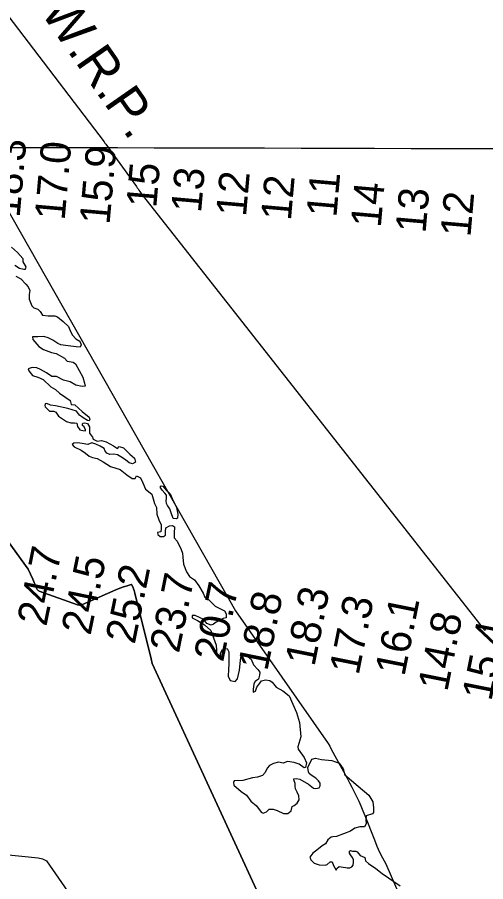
# Model space of a CAD drawing. Extents: x 3172297 to 3210190, y 958463 to 983887.
# Drawn here: x 3197937 to 3198976, y 974361 to 976279 of the extents above; entities that cross this region are included whole.
import ezdxf

# ---------------------------------------------------------------- set-up
doc = ezdxf.new("R2010")
doc.units = 0
for name, color, linetype in [('V-GRID-MAJR', 7, 'Continuous'), ('V-RIVR-EDGE', 7, 'Continuous'), ('V-RIVR-RANG', 7, 'Continuous'), ('V-TOPO-DPTH', 7, 'Continuous'), ('V-TOPO-MINR', 7, 'Continuous'), ('V-TOPO-WATR', 7, 'Continuous'), ('V-TOPO-WATR-IDEN', 7, 'Continuous')]:
    doc.layers.add(name, color=color, linetype=linetype)

msp = doc.modelspace()

# ---------------------------------------------------------------- linework, layer by layer
at = {"layer": 'V-GRID-MAJR'}
msp.add_spline([(3176574.9, 976046.2), (3181787.8, 976031.4), (3187000.7, 976017.3), (3192213.6, 976004.1), (3197426.5, 975991.6), (3202639.4, 975979.8), (3207852.4, 975968.8)], degree=3, dxfattribs=at)
at = {"layer": 'V-RIVR-EDGE'}
for points in [[(3197924.6, 975768.8), (3197937.6, 975757.1), (3197949.8, 975744), (3197949.8, 975736.6), (3197956, 975725.8), (3197954.9, 975719.8), (3197951.7, 975719.3), (3197942.4, 975721.6), (3197932.1, 975728.4)], [(3197933.8, 975704.5), (3197945.1, 975698.8), (3197955.9, 975686.8), (3197961.6, 975681.1), (3197965, 975673.2), (3197963.3, 975664.1), (3197963.5, 975653.6), (3197969.2, 975638.8), (3197974.3, 975634.2), (3197982.5, 975631.9), (3197987.9, 975626.2), (3197993.3, 975618.5), (3198006.1, 975616.8), (3198020.9, 975617), (3198026.2, 975614.2), (3198039, 975604.2), (3198050.6, 975592.8), (3198055.7, 975580.5), (3198059.7, 975574), (3198067.4, 975565.4), (3198075.9, 975560.9), (3198079, 975552.6), (3198076.4, 975547.2), (3198067.6, 975548.1), (3198044.3, 975550.7), (3198034.1, 975552.2), (3198027.2, 975555.3), (3198016.2, 975562.7), (3198005.7, 975567.6), (3197996.3, 975570.7), (3197983.2, 975570.5), (3197971, 975569.9), (3197971.8, 975564), (3197985.1, 975548.9), (3197995.4, 975542.3), (3198013.3, 975535.4), (3198023.5, 975532.9), (3198041.7, 975523.1), (3198047.6, 975516), (3198061.5, 975513.7), (3198066.4, 975510.6), (3198082.8, 975481), (3198086.7, 975467.3), (3198088.1, 975460.8), (3198081, 975459.9), (3198067.1, 975462.8), (3198054.3, 975470.2), (3198040.1, 975474), (3198024.2, 975482), (3198013.7, 975482.3), (3198002.1, 975490.3), (3197988.4, 975498), (3197980.8, 975501.7), (3197970.5, 975502.3), (3197961.4, 975499.5), (3197962.6, 975494.6), (3197971.3, 975484.7), (3197983, 975480.4), (3197994.9, 975475.8), (3198011.6, 975459), (3198021.9, 975453.3), (3198031.2, 975445.3), (3198045.1, 975435.9), (3198054.2, 975429), (3198056.5, 975420.2), (3198064.7, 975419.3), (3198081.2, 975404.2), (3198096.8, 975392.2), (3198098.2, 975386.8), (3198096.5, 975384), (3198093.3, 975384.6)], [(3198093.3, 975384.6), (3198083.1, 975390.3), (3198075.5, 975396.3), (3198068.4, 975405.4), (3198049.3, 975411.1), (3198021.8, 975417.2), (3198011.3, 975418.6), (3198002.7, 975422.6), (3197999, 975421.5), (3197998.2, 975417.8), (3197999, 975414.9), (3198008.7, 975405.2), (3198018.3, 975404.9), (3198022.6, 975402.7), (3198028.8, 975394.4), (3198046.4, 975382.4), (3198056.1, 975379.3), (3198064.3, 975379.5), (3198069.4, 975378.4), (3198070.9, 975371.5), (3198076, 975364.1), (3198082.5, 975362.1), (3198088.7, 975361.3), (3198088.7, 975364.1), (3198085.6, 975370.1), (3198081.7, 975373.2), (3198081.7, 975376.3), (3198082.8, 975378.9), (3198087.4, 975379.5), (3198092.8, 975378), (3198097.6, 975370.6), (3198097.6, 975364.4), (3198097.5, 975356.7), (3198104.1, 975347.9), (3198105.5, 975343.3), (3198114.3, 975339), (3198123.9, 975340.1), (3198134.5, 975337.3), (3198150.9, 975328.4), (3198159.4, 975322.4), (3198163.4, 975326.7), (3198173.1, 975324.1), (3198186.7, 975310.1), (3198197.5, 975301.3), (3198199.2, 975291.9), (3198193.2, 975288.2), (3198185.8, 975290.8), (3198177.6, 975297.1), (3198166.8, 975303.9), (3198159.4, 975308.5), (3198151.4, 975309.9), (3198142.6, 975309.4), (3198135.8, 975312.2), (3198132.1, 975316.8), (3198129.9, 975322.2), (3198121.4, 975327.9), (3198111.7, 975332.2), (3198102.6, 975335.1), (3198093.8, 975331.4), (3198081, 975333.4), (3198070.8, 975334.6), (3198062.8, 975334.3), (3198058.8, 975330.9), (3198063.3, 975326.1), (3198079.3, 975318.6), (3198088.6, 975312.4), (3198096.6, 975305.2), (3198103.9, 975302.7), (3198114.7, 975300.1), (3198127.8, 975292.7), (3198143.7, 975282.4), (3198165.3, 975275.8), (3198180.3, 975263.8), (3198192.2, 975255.5), (3198198.8, 975255.8), (3198201.9, 975261.8), (3198210.4, 975257.5), (3198215.5, 975246.1), (3198221.5, 975232.1), (3198235.7, 975220.7), (3198241.3, 975200), (3198246.4, 975191.4), (3198246.9, 975176.9), (3198251.4, 975164.4), (3198256.2, 975153.3), (3198256.5, 975143.9), (3198255.9, 975137.4), (3198248, 975135.7), (3198249.4, 975131.7), (3198254.2, 975126.9), (3198261.3, 975126.9), (3198266.1, 975130), (3198265.9, 975138.2), (3198266.5, 975146.5), (3198275, 975151), (3198281.5, 975151.5), (3198286.1, 975148.4), (3198285.2, 975134.5)], [(3198260.4, 975238.6), (3198267.8, 975230.3), (3198276.6, 975221.8), (3198281.1, 975211.5), (3198290.5, 975191.6), (3198293.3, 975176.8), (3198293, 975167.7), (3198289.8, 975166.6), (3198283.3, 975167.2), (3198278.5, 975179.7), (3198275.7, 975188.8), (3198270.6, 975195.6), (3198268.6, 975200.5), (3198267.5, 975205.9), (3198268.6, 975211.8), (3198268.3, 975219.2), (3198264.4, 975223.5), (3198258.7, 975230.1), (3198254.2, 975236.9), (3198256.5, 975239.7)], [(3198256.5, 975239.7), (3198260.4, 975238.6)], [(3198285.2, 975134.5), (3198285.5, 975124), (3198292, 975116.5), (3198300.5, 975098.6), (3198303.6, 975090.4), (3198304.4, 975081.5), (3198306.1, 975065.6), (3198312.8, 975048.8), (3198319.6, 975038.6), (3198330.1, 975030.9), (3198340.3, 975017.8), (3198349.4, 975001.3), (3198353.4, 974992.2), (3198361.3, 974987), (3198376.3, 974972.2), (3198397.1, 974961.9), (3198400.8, 974955.9), (3198400.7, 974946.8), (3198393.9, 974944.9), (3198378.8, 974936.9), (3198372.5, 974932.4), (3198367.7, 974930.1), (3198357.8, 974934.1), (3198351, 974942.7), (3198332.2, 974951.8), (3198325.4, 974951.6), (3198325.4, 974946.7), (3198337.3, 974940.7), (3198352.9, 974931.3), (3198366.5, 974918.8), (3198372.5, 974902), (3198378.1, 974885.8), (3198379.8, 974863.9), (3198383.7, 974858.7), (3198388.3, 974859.3), (3198388.3, 974868.1), (3198392.3, 974876.3), (3198402.6, 974878.6), (3198406.2, 974871.5), (3198406.2, 974844.5), (3198406.1, 974832), (3198405.2, 974817.5), (3198409.5, 974807.8), (3198420.3, 974805.2), (3198425.7, 974811.2), (3198430.3, 974830.2), (3198432.3, 974852.1), (3198432.9, 974859.2), (3198437.8, 974863.4), (3198449.4, 974860.3), (3198455.9, 974855.2), (3198461.3, 974842.6), (3198471.2, 974832.1), (3198475.2, 974826.4), (3198474.9, 974819.6), (3198472.6, 974810.8), (3198468, 974807.6), (3198464.9, 974805.4), (3198462.3, 974800), (3198460.3, 974787.8), (3198460.6, 974781.5), (3198466, 974783.8), (3198468.6, 974793.1), (3198475.1, 974801.7), (3198479.1, 974807), (3198487.7, 974809), (3198497.3, 974807.6), (3198502.4, 974803.6), (3198511.2, 974792.8), (3198526, 974784.8), (3198540.7, 974773.3), (3198556.3, 974736.9), (3198563.1, 974714.2), (3198566.1, 974682.6), (3198559.8, 974660.1), (3198560.4, 974655.6), (3198574, 974636.5), (3198578.5, 974624.8), (3198576.5, 974614.6), (3198573.3, 974614.1), (3198562.8, 974621.8), (3198551.5, 974625.8), (3198536.7, 974628.1), (3198527, 974624.1), (3198516.5, 974626.1), (3198505.4, 974623.3), (3198496.9, 974618.8), (3198491.4, 974613.4), (3198487.4, 974603.8), (3198481.2, 974596.9), (3198470.1, 974593.3), (3198459.3, 974591.9), (3198437.9, 974585.7), (3198418, 974585.2), (3198416.9, 974581.5), (3198417.4, 974575.2), (3198433.9, 974561.5), (3198445.5, 974553), (3198455.7, 974539.6), (3198468.2, 974529.6), (3198478.1, 974515.6)], [(3198478.1, 974515.6), (3198482.7, 974513.4), (3198490.4, 974516.5), (3198496.1, 974522.4), (3198505.2, 974522.4), (3198514, 974519.2), (3198527.9, 974512.4), (3198537.5, 974512.4), (3198544.7, 974518.3), (3198547, 974528), (3198551.8, 974530.5), (3198558.4, 974535.6), (3198562.4, 974543), (3198562.1, 974551.5), (3198557.8, 974559.8), (3198554.7, 974567.2), (3198553.6, 974573.2), (3198553.6, 974578.9), (3198550.5, 974587.1), (3198550.5, 974589.4), (3198556.2, 974590.5), (3198563.9, 974588.8), (3198583.5, 974577.6), (3198594, 974568.5), (3198599.7, 974567.9), (3198606.8, 974569.6), (3198609.3, 974573.9), (3198609.1, 974580.1), (3198605.7, 974585), (3198599.4, 974591), (3198589.2, 974597.8), (3198585, 974601.5), (3198583, 974604.9), (3198582.1, 974614.3), (3198590.4, 974632.8), (3198598.7, 974635.6), (3198612.3, 974632.7), (3198635.1, 974630.4), (3198651.3, 974624.1), (3198660.3, 974611.9), (3198664, 974598.5), (3198693.8, 974573.1), (3198717.3, 974553.4), (3198726.1, 974538.6), (3198727.2, 974525.3), (3198727.5, 974514.5), (3198725.2, 974511.6), (3198711.2, 974507.4), (3198710.4, 974498.9), (3198711.2, 974489.8), (3198707.2, 974483.2), (3198697, 974483.3), (3198686.2, 974479.9), (3198676.8, 974473.1), (3198660.8, 974467.1), (3198645.7, 974461.2), (3198636.9, 974460.4), (3198633.2, 974460.1), (3198626.1, 974454.1), (3198621, 974445.3), (3198613.6, 974440.8), (3198601.6, 974431.2), (3198593, 974424.4), (3198586.5, 974415.9), (3198588.5, 974409.9), (3198595.8, 974402.5), (3198606.9, 974398.5), (3198620.3, 974397.9), (3198624.5, 974399.6), (3198631.4, 974405.2), (3198635.4, 974405.2), (3198638.5, 974397.3), (3198644.4, 974387), (3198646.4, 974390.7), (3198651.3, 974395), (3198660.3, 974393.5), (3198665.2, 974392.9), (3198669.4, 974392.1), (3198674.6, 974392.1), (3198679.4, 974394), (3198682.5, 974398), (3198682.8, 974404.5), (3198682.9, 974410.2), (3198680.3, 974415.9), (3198676.1, 974420.5), (3198674.4, 974424.2), (3198674.4, 974428.7), (3198676.6, 974430.7), (3198680.9, 974429.3), (3198688, 974429), (3198690.9, 974427.5), (3198697.9, 974419.6), (3198707.9, 974414.7), (3198709.9, 974407.6), (3198716.4, 974401.3), (3198732.8, 974390.5), (3198746.5, 974379.6), (3198786.5, 974352.3)]]:
    msp.add_lwpolyline(points, dxfattribs=at)
at = {"layer": 'V-TOPO-DPTH'}
for points in [[(3197535.3, 976782.6), (3198129.7, 976002.5), (3198131.8, 976000.2), (3198133.8, 975997.6), (3198201.5, 975903.6), (3198203.4, 975900.9), (3198205.3, 975898.2), (3198207.2, 975895.5), (3198209.1, 975892.8), (3198212.4, 975888), (3198212.7, 975887.7), (3198213.6, 975886.2), (3198214.1, 975885.5), (3198214.4, 975885.1), (3198974, 974919.6), (3198977.7, 974920.5)], [(3197535.3, 976782.6), (3198129.7, 976002.5), (3198131.8, 976000.2), (3198133.8, 975997.6), (3198201.5, 975903.6), (3198203.4, 975900.9), (3198205.3, 975898.2), (3198207.2, 975895.5), (3198209.1, 975892.8), (3198212.4, 975888), (3198212.7, 975887.7), (3198213.6, 975886.2), (3198214.1, 975885.5), (3198214.4, 975885.1), (3198974, 974919.6), (3198977.7, 974920.5)], [(3198516.2, 974239.1), (3198236.7, 974845.1), (3198234.3, 974855.4), (3198198.3, 975001.2), (3198197.4, 975004.4), (3198196.5, 975007.6), (3198195.3, 975010.7), (3198194.1, 975013.8), (3198191.6, 975019.3), (3198191.5, 975019.6), (3198190.8, 975020.3), (3198189.9, 975020.5), (3198189.6, 975020.4), (3198178.5, 975017.2), (3198172.7, 975015.3), (3198166.9, 975013.3), (3198161.2, 975011.1), (3198155.6, 975008.8), (3198081.8, 974976.3), (3198080.5, 974975.8), (3198079.2, 974975.4), (3198075.2, 974974.7), (3198071.2, 974975.3), (3197986, 975005.9), (3197984.9, 975006.4), (3197983.9, 975007), (3197981.6, 975009.6), (3197979.9, 975012.8), (3197971.4, 975032.8), (3197966.5, 975043.9), (3197961.4, 975054.8), (3197823.6, 975244.1)]]:
    msp.add_lwpolyline(points, dxfattribs=at)
at = {"layer": 'V-TOPO-MINR'}
for points in [[(3197478.4, 976796), (3197872.2, 975928.3), (3198421.3, 974962.3), (3198626.9, 974667.6), (3198630.4, 974661.6), (3198633.8, 974655.5), (3198668.8, 974591.1), (3198674.2, 974580.9), (3198679.5, 974570.7), (3198684.7, 974560.4), (3198689.8, 974550.1), (3198694.7, 974539.7), (3198699.4, 974529.2), (3198703.9, 974518.6), (3198708.3, 974507.9), (3198729.4, 974454.1), (3198735, 974440.4), (3198741.1, 974427), (3198747.6, 974413.8), (3198754.6, 974400.7), (3198915.5, 974030.4)], [(3197823.6, 975244.1), (3197961.4, 975054.8), (3197966.5, 975043.9), (3197971.4, 975032.8), (3197979.9, 975012.8), (3197981.6, 975009.6), (3197983.9, 975007), (3197984.9, 975006.4), (3197986, 975005.9), (3198071.2, 974975.3), (3198075.2, 974974.7), (3198079.2, 974975.4), (3198080.5, 974975.8), (3198081.8, 974976.3), (3198155.6, 975008.8), (3198161.2, 975011.1), (3198166.9, 975013.3), (3198172.7, 975015.3), (3198178.5, 975017.2), (3198189.6, 975020.4), (3198189.9, 975020.5), (3198190.8, 975020.3), (3198191.5, 975019.6), (3198191.6, 975019.3), (3198194.1, 975013.8), (3198195.3, 975010.7), (3198196.5, 975007.6), (3198197.4, 975004.4), (3198198.3, 975001.2), (3198234.3, 974855.4), (3198236.7, 974845.1), (3198516.2, 974239.1)], [(3197573.4, 974358.1), (3197585.2, 974369), (3197597.6, 974379.3), (3197640.1, 974412.3), (3197649.5, 974418.9), (3197659.3, 974424.9), (3197669.5, 974429.9), (3197680.1, 974434.3), (3197691.1, 974437.6), (3197702.2, 974440.3), (3197713.5, 974441.8), (3197725, 974442.6), (3197741.9, 974443), (3197752.5, 974442.2), (3197762.6, 974440), (3197772.1, 974435.8), (3197983.9, 974414), (3197993.5, 974411.6), (3198001.8, 974407.3), (3198363.2, 973886.1)]]:
    msp.add_lwpolyline(points, dxfattribs=at)
at = {"layer": 'V-TOPO-WATR'}
msp.add_lwpolyline([(3197535.3, 976782.6), (3198129.7, 976002.5), (3198131.8, 976000.2), (3198133.8, 975997.6), (3198201.5, 975903.6), (3198203.4, 975900.9), (3198205.3, 975898.2), (3198207.2, 975895.5), (3198209.1, 975892.8), (3198212.4, 975888), (3198212.7, 975887.7), (3198213.6, 975886.2), (3198214.1, 975885.5), (3198214.4, 975885.1), (3198974, 974919.6), (3198977.7, 974920.5)], dxfattribs=at)

# ---------------------------------------------------------------- texts
at = {"layer": 'V-RIVR-RANG'}
for s, rotation, p in [('18.3', 84.9539, (3197942.4, 975833.5)), ('17.0', 84.9539, (3198042.2, 975827.3)), ('15.9', 84.9539, (3198141.8, 975817.8)), ('15', 84.9539, (3198245.4, 975854.7)), ('13', 84.9539, (3198344.9, 975844.1)), ('12', 84.9539, (3198444.5, 975835.5)), ('11', 84.9539, (3198645.1, 975834)), ('12', 84.9539, (3198544.1, 975826.5)), ('14', 84.9539, (3198743.5, 975811.3)), ('13', 84.9539, (3198842.8, 975798.8)), ('12', 84.9539, (3198942.4, 975790.3)), ('24.7', 78.4383, (3198001.6, 974925.9)), ('24.5', 78.4383, (3198099.6, 974906.1)), ('25.2', 78.4383, (3198197.6, 974886.3)), ('23.7', 78.4383, (3198295.7, 974866.5)), ('20.7', 78.4383, (3198393.7, 974846.7)), ('18.3', 78.73, (3198596.3, 974836.9)), ('18.8', 78.4383, (3198491.7, 974826.9)), ('17.3', 78.73, (3198694.4, 974817.7)), ('16.1', 78.73, (3198795.9, 974815.2)), ('14.8', 78.73, (3198891.1, 974781.2)), ('15.4', 78.73, (3198988.8, 974760.1))]:
    msp.add_text(s, height=67, rotation=rotation, dxfattribs=at).set_placement(p)
at = {"layer": 'V-TOPO-WATR-IDEN'}
msp.add_text('L.W.R.P.', height=83, rotation=304.8685, dxfattribs=at).set_placement((3197934.2, 976367.4))

doc.saveas('drawing.dxf')
